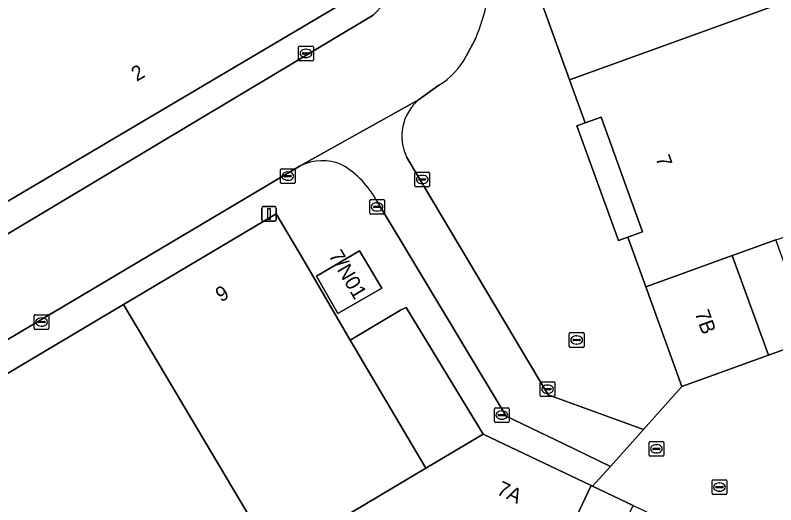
# Model space of a CAD drawing. Extents: x 159499 to 160349, y 382524 to 383273.
# Drawn here: x 159699.9 to 159751.6, y 383025.4 to 383058.7 of the extents above; entities that cross this region are included whole.
import ezdxf

# ---------------------------------------------------------------- set-up
doc = ezdxf.new("R2010")
doc.units = 0
for name, color, linetype in [('IMGEO_Erf', 7, 'Continuous'), ('IMGEO_Kolk', 7, 'Continuous'), ('IMGEO_Lichtmast', 7, 'Continuous'), ('IMGEO_Pand', 7, 'Continuous'), ('IMGEO_Pand_nummerreeks', 7, 'Continuous'), ('IMGEO_Parkeervlak_open', 7, 'Continuous'), ('IMGEO_Rijbaan_lokaal_open', 7, 'Continuous'), ('IMGEO_Rioolput', 7, 'Continuous'), ('IMGEO_Voetpad_open', 7, 'Continuous')]:
    doc.layers.add(name, color=color, linetype=linetype)

msp = doc.modelspace()

# ---------------------------------------------------------------- linework, layer by layer
at = {"layer": 'IMGEO_Erf'}
msp.add_lwpolyline([(159754.041, 383036.627), (159751.091, 383035.561), (159748.141, 383034.494), (159745.192, 383033.428), (159742.586, 383030.512), (159740.345, 383028.003), (159740.305, 383027.958), (159739.133, 383026.645), (159741.889, 383025.338), (159744.757, 383023.978), (159747.624, 383022.618), (159750.492, 383021.257), (159753.36, 383019.897)], dxfattribs=at)
at = {"layer": 'IMGEO_Kolk'}
for p, q in [((159719.135, 383055.643), (159719.135, 383056.495)), ((159719.21, 383056.569), (159720.062, 383056.569)), ((159720.136, 383056.495), (159720.136, 383055.643)), ((159719.394, 383056.063), (159719.394, 383056.075)), ((159719.832, 383056.026), (159719.434, 383056.026)), ((159719.437, 383056.112), (159719.835, 383056.112)), ((159719.623, 383056.349), (159719.648, 383056.349)), ((159719.878, 383056.075), (159719.878, 383056.063)), ((159720.062, 383055.569), (159719.21, 383055.569)), ((159719.646, 383055.789), (159719.621, 383055.789)), ((159717.898, 383047.304), (159717.898, 383048.156)), ((159717.973, 383048.23), (159718.825, 383048.23)), ((159718.899, 383048.156), (159718.899, 383047.304)), ((159718.157, 383047.724), (159718.157, 383047.736)), ((159718.595, 383047.687), (159718.197, 383047.687)), ((159718.2, 383047.773), (159718.598, 383047.773)), ((159718.386, 383048.01), (159718.411, 383048.01)), ((159718.641, 383047.736), (159718.641, 383047.724)), ((159727.046, 383047.074), (159727.046, 383047.926)), ((159727.121, 383048), (159727.973, 383048)), ((159727.534, 383047.78), (159727.559, 383047.78)), ((159728.047, 383047.926), (159728.047, 383047.074)), ((159718.825, 383047.23), (159717.973, 383047.23)), ((159718.409, 383047.45), (159718.384, 383047.45)), ((159727.305, 383047.494), (159727.305, 383047.506)), ((159727.743, 383047.457), (159727.345, 383047.457)), ((159727.348, 383047.543), (159727.746, 383047.543)), ((159727.557, 383047.22), (159727.532, 383047.22)), ((159727.789, 383047.506), (159727.789, 383047.494)), ((159727.973, 383047), (159727.121, 383047)), ((159723.969, 383045.212), (159723.969, 383046.064)), ((159724.044, 383046.138), (159724.896, 383046.138)), ((159724.97, 383046.064), (159724.97, 383045.212)), ((159724.228, 383045.632), (159724.228, 383045.644)), ((159724.666, 383045.595), (159724.268, 383045.595)), ((159724.271, 383045.681), (159724.669, 383045.681)), ((159724.457, 383045.918), (159724.482, 383045.918)), ((159724.712, 383045.644), (159724.712, 383045.632)), ((159724.896, 383045.138), (159724.044, 383045.138)), ((159724.48, 383045.358), (159724.455, 383045.358)), ((159701.226, 383038.312), (159702.078, 383038.312)), ((159701.151, 383037.386), (159701.151, 383038.238)), ((159701.41, 383037.806), (159701.41, 383037.818)), ((159701.848, 383037.769), (159701.45, 383037.769)), ((159701.453, 383037.855), (159701.851, 383037.855)), ((159701.639, 383038.092), (159701.664, 383038.092)), ((159701.894, 383037.818), (159701.894, 383037.806)), ((159702.152, 383038.238), (159702.152, 383037.386)), ((159702.078, 383037.312), (159701.226, 383037.312)), ((159701.662, 383037.532), (159701.637, 383037.532)), ((159735.567, 383032.824), (159735.567, 383033.676)), ((159735.642, 383033.75), (159736.494, 383033.75)), ((159736.568, 383033.676), (159736.568, 383032.824)), ((159735.826, 383033.244), (159735.826, 383033.256)), ((159736.264, 383033.207), (159735.866, 383033.207)), ((159735.869, 383033.293), (159736.267, 383033.293)), ((159736.055, 383033.53), (159736.08, 383033.53)), ((159736.31, 383033.256), (159736.31, 383033.244)), ((159736.494, 383032.75), (159735.642, 383032.75)), ((159736.078, 383032.97), (159736.053, 383032.97)), ((159732.458, 383031.062), (159732.458, 383031.914)), ((159732.533, 383031.988), (159733.385, 383031.988)), ((159732.76, 383031.531), (159733.158, 383031.531)), ((159732.946, 383031.768), (159732.971, 383031.768)), ((159733.459, 383031.914), (159733.459, 383031.062)), ((159732.717, 383031.482), (159732.717, 383031.494)), ((159733.155, 383031.445), (159732.757, 383031.445)), ((159732.969, 383031.208), (159732.944, 383031.208)), ((159733.201, 383031.494), (159733.201, 383031.482)), ((159733.385, 383030.988), (159732.533, 383030.988)), ((159742.969, 383028.766), (159742.969, 383029.618)), ((159743.044, 383029.692), (159743.896, 383029.692)), ((159743.457, 383029.472), (159743.482, 383029.472)), ((159743.97, 383029.618), (159743.97, 383028.766)), ((159743.228, 383029.186), (159743.228, 383029.198)), ((159743.666, 383029.149), (159743.268, 383029.149)), ((159743.271, 383029.235), (159743.669, 383029.235)), ((159743.712, 383029.198), (159743.712, 383029.186)), ((159743.896, 383028.692), (159743.044, 383028.692)), ((159743.48, 383028.912), (159743.455, 383028.912)), ((159747.257, 383026.17), (159747.257, 383027.022)), ((159747.332, 383027.096), (159748.184, 383027.096)), ((159747.745, 383026.876), (159747.77, 383026.876)), ((159748.258, 383027.022), (159748.258, 383026.17)), ((159747.516, 383026.59), (159747.516, 383026.602)), ((159747.954, 383026.553), (159747.556, 383026.553)), ((159747.559, 383026.639), (159747.957, 383026.639)), ((159748, 383026.602), (159748, 383026.59)), ((159748.184, 383026.096), (159747.332, 383026.096)), ((159747.768, 383026.316), (159747.743, 383026.316))]:
    msp.add_line(p, q, dxfattribs=at)
for points in [[(159719.135, 383055.643), (159719.135, 383056.495)], [(159719.21, 383056.569), (159720.062, 383056.569)], [(159720.136, 383056.495), (159720.136, 383055.643)], [(159720.062, 383055.569), (159719.21, 383055.569)], [(159717.898, 383047.304), (159717.898, 383048.156)], [(159717.973, 383048.23), (159718.825, 383048.23)], [(159718.899, 383048.156), (159718.899, 383047.304)], [(159727.046, 383047.074), (159727.046, 383047.926)], [(159727.121, 383048), (159727.973, 383048)], [(159728.047, 383047.926), (159728.047, 383047.074)], [(159718.825, 383047.23), (159717.973, 383047.23)], [(159727.973, 383047), (159727.121, 383047)], [(159723.969, 383045.212), (159723.969, 383046.064)], [(159724.044, 383046.138), (159724.896, 383046.138)], [(159724.97, 383046.064), (159724.97, 383045.212)], [(159724.896, 383045.138), (159724.044, 383045.138)], [(159701.226, 383038.312), (159702.078, 383038.312)], [(159701.151, 383037.386), (159701.151, 383038.238)], [(159702.152, 383038.238), (159702.152, 383037.386)], [(159702.078, 383037.312), (159701.226, 383037.312)], [(159735.567, 383032.824), (159735.567, 383033.676)], [(159735.642, 383033.75), (159736.494, 383033.75)], [(159736.568, 383033.676), (159736.568, 383032.824)], [(159736.494, 383032.75), (159735.642, 383032.75)], [(159732.458, 383031.062), (159732.458, 383031.914)], [(159732.533, 383031.988), (159733.385, 383031.988)], [(159733.459, 383031.914), (159733.459, 383031.062)], [(159733.385, 383030.988), (159732.533, 383030.988)], [(159742.969, 383028.766), (159742.969, 383029.618)], [(159743.044, 383029.692), (159743.896, 383029.692)], [(159743.97, 383029.618), (159743.97, 383028.766)], [(159743.896, 383028.692), (159743.044, 383028.692)], [(159747.257, 383026.17), (159747.257, 383027.022)], [(159747.332, 383027.096), (159748.184, 383027.096)], [(159748.258, 383027.022), (159748.258, 383026.17)], [(159748.184, 383026.096), (159747.332, 383026.096)]]:
    msp.add_lwpolyline(points, dxfattribs=at)
for centre, radius, start, end in [((159719.212, 383056.493), 0.0765, 91.552, 178.448), ((159719.212, 383056.493), 0.0765, 91.552, 178.448), ((159720.06, 383056.493), 0.0765, 1.552, 88.448), ((159720.06, 383056.493), 0.0765, 1.552, 88.448), ((159719.434, 383056.072), 0.0403, 85.8775, 175.7526), ((159719.431, 383056.062), 0.0366, 178.938, 274.7102), ((159719.835, 383056.069), 0.043, 264.8664, 352.4533), ((159719.839, 383056.074), 0.0386, 1.7309, 96.639), ((159719.212, 383055.645), 0.0765, 181.552, 268.448), ((159719.212, 383055.645), 0.0765, 181.552, 268.448), ((159720.06, 383055.645), 0.0765, 271.552, 358.448), ((159720.06, 383055.645), 0.0765, 271.552, 358.448), ((159717.975, 383048.154), 0.0765, 91.552, 178.448), ((159717.975, 383048.154), 0.0765, 91.552, 178.448), ((159718.823, 383048.154), 0.0765, 1.552, 88.448), ((159718.823, 383048.154), 0.0765, 1.552, 88.448), ((159718.197, 383047.733), 0.0403, 85.8775, 175.7526), ((159718.194, 383047.723), 0.0366, 178.938, 274.7102), ((159718.598, 383047.73), 0.043, 264.8664, 352.4533), ((159718.602, 383047.735), 0.0386, 1.7309, 96.639), ((159727.123, 383047.924), 0.0765, 91.552, 178.448), ((159727.123, 383047.924), 0.0765, 91.552, 178.448), ((159727.971, 383047.924), 0.0765, 1.552, 88.448), ((159727.971, 383047.924), 0.0765, 1.552, 88.448), ((159717.975, 383047.306), 0.0765, 181.552, 268.448), ((159717.975, 383047.306), 0.0765, 181.552, 268.448), ((159718.823, 383047.306), 0.0765, 271.552, 358.448), ((159718.823, 383047.306), 0.0765, 271.552, 358.448), ((159727.123, 383047.076), 0.0765, 181.552, 268.448), ((159727.123, 383047.076), 0.0765, 181.552, 268.448), ((159727.345, 383047.503), 0.0403, 85.8775, 175.7526), ((159727.342, 383047.493), 0.0366, 178.938, 274.7102), ((159727.746, 383047.5), 0.043, 264.8664, 352.4533), ((159727.75, 383047.505), 0.0386, 1.7309, 96.639), ((159727.971, 383047.076), 0.0765, 271.552, 358.448), ((159727.971, 383047.076), 0.0765, 271.552, 358.448), ((159724.046, 383046.062), 0.0765, 91.552, 178.448), ((159724.046, 383046.062), 0.0765, 91.552, 178.448), ((159724.894, 383046.062), 0.0765, 1.552, 88.448), ((159724.894, 383046.062), 0.0765, 1.552, 88.448), ((159724.268, 383045.641), 0.0403, 85.8775, 175.7526), ((159724.265, 383045.631), 0.0366, 178.938, 274.7102), ((159724.669, 383045.638), 0.043, 264.8664, 352.4533), ((159724.673, 383045.643), 0.0386, 1.7309, 96.639), ((159724.046, 383045.214), 0.0765, 181.552, 268.448), ((159724.046, 383045.214), 0.0765, 181.552, 268.448), ((159724.894, 383045.214), 0.0765, 271.552, 358.448), ((159724.894, 383045.214), 0.0765, 271.552, 358.448), ((159701.228, 383038.236), 0.0765, 91.552, 178.448), ((159701.228, 383038.236), 0.0765, 91.552, 178.448), ((159702.076, 383038.236), 0.0765, 1.552, 88.448), ((159702.076, 383038.236), 0.0765, 1.552, 88.448), ((159701.45, 383037.815), 0.0403, 85.8775, 175.7526), ((159701.447, 383037.805), 0.0366, 178.938, 274.7102), ((159701.851, 383037.812), 0.043, 264.8664, 352.4533), ((159701.855, 383037.817), 0.0386, 1.7309, 96.639), ((159701.228, 383037.388), 0.0765, 181.552, 268.448), ((159701.228, 383037.388), 0.0765, 181.552, 268.448), ((159702.076, 383037.388), 0.0765, 271.552, 358.448), ((159702.076, 383037.388), 0.0765, 271.552, 358.448), ((159735.644, 383033.674), 0.0765, 91.552, 178.448), ((159735.644, 383033.674), 0.0765, 91.552, 178.448), ((159736.492, 383033.674), 0.0765, 1.552, 88.448), ((159736.492, 383033.674), 0.0765, 1.552, 88.448), ((159735.866, 383033.253), 0.0403, 85.8775, 175.7526), ((159735.863, 383033.243), 0.0366, 178.938, 274.7102), ((159736.267, 383033.25), 0.043, 264.8664, 352.4533), ((159736.271, 383033.255), 0.0386, 1.7309, 96.639), ((159735.644, 383032.826), 0.0765, 181.552, 268.448), ((159735.644, 383032.826), 0.0765, 181.552, 268.448), ((159736.492, 383032.826), 0.0765, 271.552, 358.448), ((159736.492, 383032.826), 0.0765, 271.552, 358.448), ((159732.535, 383031.912), 0.0765, 91.552, 178.448), ((159732.535, 383031.912), 0.0765, 91.552, 178.448), ((159732.757, 383031.491), 0.0403, 85.8775, 175.7526), ((159733.162, 383031.493), 0.0386, 1.7309, 96.639), ((159733.383, 383031.912), 0.0765, 1.552, 88.448), ((159733.383, 383031.912), 0.0765, 1.552, 88.448), ((159732.535, 383031.064), 0.0765, 181.552, 268.448), ((159732.535, 383031.064), 0.0765, 181.552, 268.448), ((159732.754, 383031.481), 0.0366, 178.938, 274.7102), ((159733.158, 383031.488), 0.043, 264.8664, 352.4533), ((159733.383, 383031.064), 0.0765, 271.552, 358.448), ((159733.383, 383031.064), 0.0765, 271.552, 358.448), ((159743.046, 383029.616), 0.0765, 91.552, 178.448), ((159743.046, 383029.616), 0.0765, 91.552, 178.448), ((159743.894, 383029.616), 0.0765, 1.552, 88.448), ((159743.894, 383029.616), 0.0765, 1.552, 88.448), ((159743.268, 383029.195), 0.0403, 85.8775, 175.7526), ((159743.265, 383029.185), 0.0366, 178.938, 274.7102), ((159743.669, 383029.192), 0.043, 264.8664, 352.4533), ((159743.673, 383029.197), 0.0386, 1.7309, 96.639), ((159743.046, 383028.768), 0.0765, 181.552, 268.448), ((159743.046, 383028.768), 0.0765, 181.552, 268.448), ((159743.894, 383028.768), 0.0765, 271.552, 358.448), ((159743.894, 383028.768), 0.0765, 271.552, 358.448), ((159747.334, 383027.02), 0.0765, 91.552, 178.448), ((159747.334, 383027.02), 0.0765, 91.552, 178.448), ((159748.182, 383027.02), 0.0765, 1.552, 88.448), ((159748.182, 383027.02), 0.0765, 1.552, 88.448), ((159747.556, 383026.599), 0.0403, 85.8775, 175.7526), ((159747.553, 383026.589), 0.0366, 178.938, 274.7102), ((159747.957, 383026.596), 0.043, 264.8664, 352.4533), ((159747.961, 383026.601), 0.0386, 1.7309, 96.639), ((159747.334, 383026.172), 0.0765, 181.552, 268.448), ((159747.334, 383026.172), 0.0765, 181.552, 268.448), ((159748.182, 383026.172), 0.0765, 271.552, 358.448), ((159748.182, 383026.172), 0.0765, 271.552, 358.448)]:
    msp.add_arc(centre, radius, start, end, dxfattribs=at)
for centre, major_axis, ratio, start_param, end_param in [((159719.622, 383056.069), (-0.387, 0.002), 0.722429, 4.712389, 7.853982), ((159719.647, 383056.069), (-0.39, 0.002), 0.717154, 1.570796, 4.712389), ((159718.385, 383047.73), (-0.387, 0.002), 0.722429, 4.712389, 7.853982), ((159718.41, 383047.73), (-0.39, 0.002), 0.717154, 1.570796, 4.712389), ((159727.533, 383047.5), (-0.387, 0.002), 0.722429, 4.712389, 7.853982), ((159727.558, 383047.5), (-0.39, 0.002), 0.717154, 1.570796, 4.712389), ((159724.456, 383045.638), (-0.387, 0.002), 0.722429, 4.712389, 7.853982), ((159724.481, 383045.638), (-0.39, 0.002), 0.717154, 1.570796, 4.712389), ((159701.638, 383037.812), (-0.387, 0.002), 0.722429, 4.712389, 7.853982), ((159701.663, 383037.812), (-0.39, 0.002), 0.717154, 1.570796, 4.712389), ((159736.054, 383033.25), (-0.387, 0.002), 0.722429, 4.712389, 7.853982), ((159736.079, 383033.25), (-0.39, 0.002), 0.717154, 1.570796, 4.712389), ((159732.945, 383031.488), (-0.387, 0.002), 0.722429, 4.712389, 7.853982), ((159732.97, 383031.488), (-0.39, 0.002), 0.717154, 1.570796, 4.712389), ((159743.456, 383029.192), (-0.387, 0.002), 0.722429, 4.712389, 7.853982), ((159743.481, 383029.192), (-0.39, 0.002), 0.717154, 1.570796, 4.712389), ((159747.744, 383026.596), (-0.387, 0.002), 0.722429, 4.712389, 7.853982), ((159747.769, 383026.596), (-0.39, 0.002), 0.717154, 1.570796, 4.712389)]:
    msp.add_ellipse(centre, major_axis=major_axis, ratio=ratio, start_param=start_param, end_param=end_param, dxfattribs=at)
at = {"layer": 'IMGEO_Lichtmast'}
for p, q in [((159716.623, 383044.761), (159716.623, 383045.561)), ((159716.623, 383045.561), (159716.623, 383044.761)), ((159716.723, 383045.661), (159717.513, 383045.661)), ((159717.513, 383045.661), (159716.723, 383045.661)), ((159717.613, 383045.561), (159717.613, 383044.761)), ((159717.613, 383044.761), (159717.613, 383045.561)), ((159717.513, 383044.661), (159716.723, 383044.661)), ((159716.723, 383044.661), (159717.513, 383044.661))]:
    msp.add_line(p, q, dxfattribs=at)
msp.add_lwpolyline([(159717.043, 383045.536), (159717.193, 383045.536), (159717.193, 383044.786), (159717.043, 383044.786), (159717.043, 383045.536)], dxfattribs=at)
for centre, start, end in [((159716.723, 383045.561), 90, 180), ((159716.723, 383045.561), 90, 180), ((159717.513, 383045.561), 0, 90), ((159717.513, 383045.561), 360, 90), ((159716.723, 383044.761), 180, 270), ((159716.723, 383044.761), 180, 270), ((159717.513, 383044.761), 270, 0), ((159717.513, 383044.761), 270, 0)]:
    msp.add_arc(centre, 0.1, start, end, dxfattribs=at)
at = {"layer": 'IMGEO_Pand'}
msp.add_lwpolyline([(159723.403, 383062.952), (159720.757, 383070.183), (159716.994, 383068.806), (159716.894, 383068.975), (159716.606, 383068.804), (159716.82, 383068.444), (159715.241, 383067.503), (159710.119, 383076.099), (159705.824, 383073.54), (159690.956, 383064.681), (159696.223, 383055.796), (159692.18, 383053.399), (159697.266, 383044.792), (159722.024, 383059.424)], dxfattribs=at)
for points in [[(159737.559, 383054.283), (159763.853, 383063.79), (159760.373, 383073.343), (159734.103, 383063.845)], [(159766.418, 383048.753), (159769.296, 383049.793), (159769.048, 383050.112), (159768.638, 383051.258), (159767.258, 383055.117), (159765.469, 383060.121), (159765.237, 383059.991), (159763.853, 383063.79), (159737.559, 383054.283), (159738.623, 383051.341), (159739.709, 383051.733), (159742.526, 383043.943), (159741.521, 383043.58), (159742.744, 383040.198), (159745.695, 383041.263), (159748.633, 383042.324), (159748.835, 383042.397), (159751.595, 383043.394), (159751.879, 383043.497), (159754.619, 383044.488), (159757.563, 383045.552), (159760.446, 383046.594), (159760.661, 383046.672), (159763.539, 383047.712)], [(159717.447, 383021.814), (159719.37, 383022.877), (159727.798, 383027.878), (159722.634, 383036.573), (159719.625, 383041.765), (159717.603, 383045.17), (159707.235, 383039.014)], [(159751.595, 383043.394), (159748.835, 383042.397), (159748.633, 383042.324), (159751.091, 383035.561), (159754.041, 383036.627)], [(159723.282, 383042.66), (159720.341, 383040.928), (159721.813, 383038.389), (159724.785, 383040.12)], [(159751.091, 383035.561), (159748.633, 383042.324), (159745.695, 383041.263), (159742.744, 383040.198), (159745.192, 383033.428), (159748.141, 383034.494)], [(159717.447, 383021.814), (159707.235, 383039.014), (159681.512, 383023.741), (159691.726, 383006.538)], [(159739.021, 383026.698), (159731.677, 383030.181), (159727.798, 383027.878), (159719.37, 383022.877), (159730.549, 383017.575), (159733.862, 383016.004), (159733.94, 383015.967), (159736.443, 383021.244)], [(159739.021, 383026.698), (159736.443, 383021.244), (159739.304, 383019.887), (159741.889, 383025.338), (159739.133, 383026.645)]]:
    msp.add_lwpolyline(points, close=True, dxfattribs=at)
at = {"layer": 'IMGEO_Parkeervlak_open'}
msp.add_lwpolyline([(159726.443, 383038.795), (159726.061, 383038.608), (159722.634, 383036.573), (159727.798, 383027.878), (159731.677, 383030.181)], close=True, dxfattribs=at)
at = {"layer": 'IMGEO_Rijbaan_lokaal_open'}
for points in [[(159724.205, 383058.665), (159687.242, 383036.582), (159585.591, 382976.257), (159583.575, 382975.061), (159586.71, 382969.778), (159719.236, 383048.422)], [(159730.536, 383055.877), (159731.133, 383057.017)], [(159719.236, 383048.422), (159727.295, 383052.907), (159728.679, 383053.903)], [(159727.295, 383052.907), (159719.236, 383048.422)], [(159724.468, 383046.005), (159733.254, 383031.409), (159737.168, 383029.529), (159740.345, 383028.003), (159742.586, 383030.512), (159736.117, 383032.871), (159726.49, 383049.005)]]:
    msp.add_lwpolyline(points, dxfattribs=at)
for centre, radius, start, end in [((159721.044, 383062.184), 4.73, 311.9285, 20.0777), ((159720.774, 383061.7), 11.369, 335.6722, 353.4368), ((159725.929, 383058.35), 5.229, 301.7291, 331.7695), ((159729.391, 383050.441), 3.236, 130.3532, 206.3331), ((159720.753, 383045.275), 3.493, 67.6806, 115.7432), ((159718.836, 383043.02), 6.374, 27.9229, 59.4062)]:
    msp.add_arc(centre, radius, start, end, dxfattribs=at)
at = {"layer": 'IMGEO_Rioolput'}
for p, q in [((159737.546, 383036.166), (159737.546, 383037.018)), ((159737.621, 383037.092), (159738.473, 383037.092)), ((159738.034, 383036.872), (159738.059, 383036.872)), ((159738.547, 383037.018), (159738.547, 383036.166)), ((159737.805, 383036.586), (159737.805, 383036.598)), ((159738.243, 383036.549), (159737.845, 383036.549)), ((159737.848, 383036.635), (159738.246, 383036.635)), ((159738.057, 383036.312), (159738.032, 383036.312)), ((159738.289, 383036.598), (159738.289, 383036.586)), ((159738.473, 383036.092), (159737.621, 383036.092))]:
    msp.add_line(p, q, dxfattribs=at)
for points in [[(159737.546, 383036.166), (159737.546, 383037.018)], [(159737.621, 383037.092), (159738.473, 383037.092)], [(159738.547, 383037.018), (159738.547, 383036.166)], [(159738.473, 383036.092), (159737.621, 383036.092)]]:
    msp.add_lwpolyline(points, dxfattribs=at)
for centre, radius, start, end in [((159737.623, 383037.016), 0.0765, 91.552, 178.448), ((159737.623, 383037.016), 0.0765, 91.552, 178.448), ((159738.471, 383037.016), 0.0765, 1.552, 88.448), ((159738.471, 383037.016), 0.0765, 1.552, 88.448), ((159737.845, 383036.595), 0.0403, 85.8775, 175.7526), ((159737.842, 383036.585), 0.0366, 178.938, 274.7102), ((159738.246, 383036.592), 0.043, 264.8664, 352.4533), ((159738.25, 383036.597), 0.0386, 1.7309, 96.639), ((159737.623, 383036.168), 0.0765, 181.552, 268.448), ((159737.623, 383036.168), 0.0765, 181.552, 268.448), ((159738.471, 383036.168), 0.0765, 271.552, 358.448), ((159738.471, 383036.168), 0.0765, 271.552, 358.448)]:
    msp.add_arc(centre, radius, start, end, dxfattribs=at)
for centre, major_axis, ratio, start_param, end_param in [((159738.033, 383036.592), (-0.387, 0.002), 0.722429, 4.712389, 7.853982), ((159738.058, 383036.592), (-0.39, 0.002), 0.717154, 1.570796, 4.712389)]:
    msp.add_ellipse(centre, major_axis=major_axis, ratio=ratio, start_param=start_param, end_param=end_param, dxfattribs=at)
at = {"layer": 'IMGEO_Voetpad_open'}
for points in [[(159738.623, 383051.341), (159737.559, 383054.283), (159734.103, 383063.845), (159733.021, 383066.837), (159731.176, 383066.11), (159731.906, 383064.095)], [(159722.024, 383059.424), (159697.266, 383044.792), (159690.525, 383040.808), (159686.844, 383038.633), (159672.277, 383029.896), (159645.1, 383013.771), (159635.632, 383008.168), (159635.355, 383008.004), (159635.443, 383007.863), (159635.177, 383007.713), (159623.323, 383000.702), (159623.224, 383000.858), (159621.809, 383000), (159615.727, 382996.312), (159601.959, 382988.106), (159601.638, 382987.915), (159589.966, 382981.122), (159589.699, 382981.552), (159584.314, 382978.537), (159585.591, 382976.257), (159687.242, 383036.582)], [(159687.242, 383036.582), (159724.205, 383058.665)], [(159731.133, 383057.017), (159730.536, 383055.877)], [(159728.679, 383053.903), (159727.295, 383052.907)], [(159726.49, 383049.005), (159736.117, 383032.871), (159742.586, 383030.512), (159745.192, 383033.428), (159742.744, 383040.198), (159741.521, 383043.58), (159740.89, 383043.351), (159738.063, 383051.137), (159738.623, 383051.341)], [(159719.236, 383048.422), (159586.71, 382969.778), (159587.366, 382967.842), (159616.76, 382985.295), (159632.4, 382994.581)], [(159632.4, 382994.581), (159640.635, 382999.47), (159644.178, 383001.574), (159653.631, 383007.187), (159664.169, 383013.444), (159674.495, 383019.575), (159681.512, 383023.741), (159707.235, 383039.014), (159717.603, 383045.17), (159719.625, 383041.765), (159722.634, 383036.573), (159726.061, 383038.608), (159726.443, 383038.795), (159731.677, 383030.181), (159739.021, 383026.698), (159739.133, 383026.645), (159740.305, 383027.958), (159740.345, 383028.003), (159737.168, 383029.529), (159733.254, 383031.409), (159724.468, 383046.005)]]:
    msp.add_lwpolyline(points, dxfattribs=at)
for points in [[(159741.521, 383043.58), (159742.526, 383043.943), (159739.709, 383051.733), (159738.623, 383051.341), (159738.063, 383051.137), (159740.89, 383043.351)], [(159723.282, 383042.66), (159724.785, 383040.12), (159721.813, 383038.389), (159720.341, 383040.928)]]:
    msp.add_lwpolyline(points, close=True, dxfattribs=at)
for centre, radius, start, end in [((159721.044, 383062.184), 4.73, 311.9285, 20.0777), ((159720.774, 383061.7), 11.369, 335.6722, 353.4368), ((159725.929, 383058.35), 5.229, 301.7291, 331.7695), ((159729.391, 383050.441), 3.236, 130.3532, 206.3331), ((159720.753, 383045.275), 3.493, 67.6806, 115.7432), ((159718.836, 383043.02), 6.374, 27.9229, 59.4062)]:
    msp.add_arc(centre, radius, start, end, dxfattribs=at)

# ---------------------------------------------------------------- texts
at = {"layer": 'IMGEO_Pand_nummerreeks'}
for s, rotation, p in [('2', 30.5831, (159708.125, 383054.137)), ('7', 289.8814, (159743.393, 383048.953)), ('7/N01', 300.6129, (159721.147, 383042.339)), ('9', 30.6997, (159713.858, 383039.131)), ('7B', 289.8798, (159746.064, 383038.427)), ('7A', 334.6294, (159732.538, 383026.143))]:
    msp.add_text(s, height=1, rotation=rotation, dxfattribs=at).set_placement(p)

doc.saveas('drawing.dxf')
